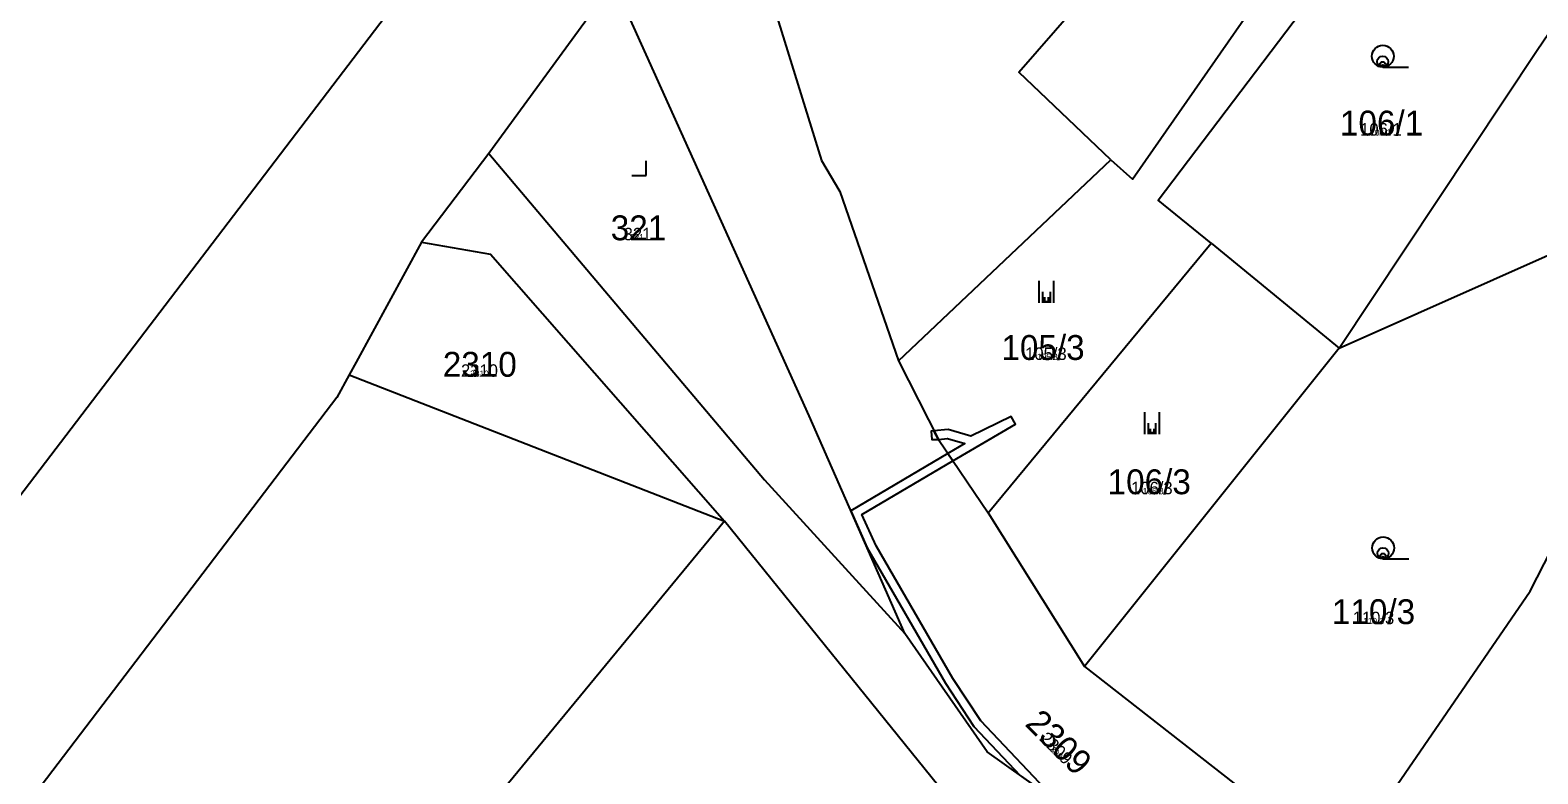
# Model space of a CAD drawing. Extents: x -744652 to -739090, y -980828 to -975855.
# Drawn here: x -742787.2 to -742684.2, y -978748.4 to -978697.6 of the extents above; entities that cross this region are included whole.
import ezdxf

# ---------------------------------------------------------------- set-up
doc = ezdxf.new("R2010")
doc.units = 0
for name, color, linetype in [('KAT_02_hranice parcel', 7, 'Continuous'), ('KAT_03_1000_st čísla parcelní', 7, 'Continuous'), ('KAT_03_1000_čísla parcelní', 7, 'Continuous'), ('KAT_03_1000_čísla popisná', 7, 'Continuous'), ('KAT_03_100_st čísla parcelní', 7, 'Continuous'), ('KAT_03_100_čísla parcelní', 7, 'Continuous'), ('KAT_03_100_čísla popisná', 7, 'Continuous'), ('KAT_03_250_st čísla parcelní', 7, 'Continuous'), ('KAT_03_250_čísla parcelní', 7, 'Continuous'), ('KAT_03_250_čísla popisná', 7, 'Continuous'), ('KAT_03_500_st čísla parcelní', 7, 'Continuous'), ('KAT_03_500_čísla parcelní', 7, 'Continuous'), ('KAT_03_500_čísla popisná', 7, 'Continuous'), ('KAT_05_1000_značky kultur', 7, 'Continuous'), ('KAT_05_100_značky kultur', 7, 'Continuous'), ('KAT_05_250_značky kultur', 7, 'Continuous'), ('KAT_05_500_značky kultur', 7, 'Continuous'), ('KAT_10_věcná břemena', 7, 'Continuous')]:
    doc.layers.add(name, color=color, linetype=linetype)

msp = doc.modelspace()

# ---------------------------------------------------------------- linework, layer by layer
at = {"layer": 'KAT_02_hranice parcel'}
for p, q in [((-742747.32, -978694.3), (-742755.86, -978705.99)), ((-742755.86, -978705.99), (-742760.46, -978712.06)), ((-742727.85, -978720.17), (-742713.35, -978706.43)), ((-742697.73, -978719.3), (-742680.67, -978711.7)), ((-742721.72, -978730.57), (-742706.48, -978712.13)), ((-742706.48, -978712.13), (-742697.73, -978719.3)), ((-742697.73, -978719.3), (-742715.13, -978741.06)), ((-742765.4, -978721.12), (-742739.75, -978731.14)), ((-742721.72, -978730.57), (-742715.13, -978741.06)), ((-742715.13, -978741.06), (-742697.61, -978754.76))]:
    msp.add_line(p, q, dxfattribs=at)
for points in [[(-742697.73, -978719.3), (-742684.21, -978698.94), (-742681.59, -978695.07), (-742683.08, -978694.14), (-742678.46, -978685.2), (-742675.92, -978683.46), (-742674.23, -978680.71), (-742672.03, -978674.62)], [(-742713.35, -978706.43), (-742719.63, -978700.45), (-742708.52, -978687.68), (-742699.91, -978675.21)], [(-742871.41, -978835.3), (-742796.55, -978740.7), (-742754.39, -978685.4)], [(-742739.5, -978685.89), (-742733.11, -978706.48), (-742731.87, -978708.59), (-742727.85, -978720.17)], [(-742713.35, -978706.43), (-742711.87, -978707.76), (-742697.89, -978687.69)], [(-742706.48, -978712.13), (-742710.11, -978709.2), (-742695.23, -978689.55)], [(-742727.43, -978738.8), (-742733.97, -978723.94), (-742747.32, -978694.3)], [(-742755.86, -978705.99), (-742737.01, -978728.3), (-742727.43, -978738.8)], [(-742760.46, -978712.06), (-742764.93, -978720.27), (-742765.4, -978721.12)], [(-742760.46, -978712.06), (-742755.75, -978712.88), (-742739.75, -978731.14)], [(-742697.61, -978754.76), (-742684.68, -978735.92), (-742673.79, -978714.65)], [(-742765.4, -978721.12), (-742766.24, -978722.67), (-742792.94, -978757.72), (-742817.47, -978788.29), (-742829.95, -978803.83), (-742868.57, -978851.05)], [(-742727.85, -978720.17), (-742725.13, -978725.55), (-742721.72, -978730.57)], [(-742739.75, -978731.14), (-742798.09, -978801.89), (-742831.91, -978847.48), (-742855.42, -978860.34), (-742868.57, -978851.05)], [(-742646.86, -978792.3), (-742672.27, -978784.44), (-742699.61, -978767.58), (-742724.69, -978749.76), (-742739.75, -978731.14)], [(-742652.77, -978781.05), (-742653.11, -978781.14), (-742662.43, -978782.29), (-742674.5, -978777.38), (-742697.52, -978764.16), (-742721.8, -978746.9), (-742727.43, -978738.8)]]:
    msp.add_lwpolyline(points, dxfattribs=at)
at = {"layer": 'KAT_05_1000_značky kultur'}
for p, q in [((-742694.75, -978700.1), (-742693, -978700.1)), ((-742745.09, -978707.51), (-742745.09, -978706.51)), ((-742746.09, -978707.51), (-742745.09, -978707.51)), ((-742718.23, -978716.21), (-742718.23, -978714.71)), ((-742717.23, -978716.21), (-742717.23, -978714.71)), ((-742711.01, -978725.18), (-742711.01, -978723.68)), ((-742710.01, -978725.18), (-742710.01, -978723.68)), ((-742694.73, -978733.71), (-742692.98, -978733.71))]:
    msp.add_line(p, q, dxfattribs=at)
for centre in [(-742694.75, -978699.35), (-742694.73, -978732.96)]:
    msp.add_circle(centre, 0.75, dxfattribs=at)
at = {"layer": 'KAT_05_100_značky kultur'}
for p, q in [((-742694.76, -978700.1), (-742694.58, -978700.1)), ((-742745.19, -978707.51), (-742745.09, -978707.51)), ((-742745.09, -978707.51), (-742745.09, -978707.41)), ((-742717.77, -978716.21), (-742717.77, -978716.06)), ((-742717.67, -978716.21), (-742717.67, -978716.06)), ((-742710.55, -978725.18), (-742710.55, -978725.03)), ((-742710.45, -978725.18), (-742710.45, -978725.03)), ((-742694.74, -978733.71), (-742694.56, -978733.71))]:
    msp.add_line(p, q, dxfattribs=at)
for centre in [(-742694.76, -978700.02), (-742694.74, -978733.63)]:
    msp.add_circle(centre, 0.075, dxfattribs=at)
at = {"layer": 'KAT_05_250_značky kultur'}
for p, q in [((-742694.76, -978700.1), (-742694.32, -978700.1)), ((-742745.34, -978707.51), (-742745.09, -978707.51)), ((-742745.09, -978707.51), (-742745.09, -978707.26)), ((-742717.85, -978716.21), (-742717.85, -978715.83)), ((-742717.6, -978716.21), (-742717.6, -978715.83)), ((-742710.63, -978725.18), (-742710.63, -978724.81)), ((-742710.38, -978725.18), (-742710.38, -978724.81)), ((-742694.74, -978733.71), (-742694.3, -978733.71))]:
    msp.add_line(p, q, dxfattribs=at)
for centre in [(-742694.76, -978699.91), (-742694.74, -978733.52)]:
    msp.add_circle(centre, 0.187, dxfattribs=at)
at = {"layer": 'KAT_05_500_značky kultur'}
for p, q in [((-742694.76, -978700.1), (-742693.88, -978700.1)), ((-742745.59, -978707.51), (-742745.09, -978707.51)), ((-742745.09, -978707.51), (-742745.09, -978707.01)), ((-742717.98, -978716.21), (-742717.98, -978715.46)), ((-742717.47, -978716.21), (-742717.47, -978715.46)), ((-742710.76, -978725.18), (-742710.76, -978724.43)), ((-742710.26, -978725.18), (-742710.26, -978724.43)), ((-742694.74, -978733.71), (-742693.86, -978733.71))]:
    msp.add_line(p, q, dxfattribs=at)
for centre in [(-742694.76, -978699.72), (-742694.74, -978733.33)]:
    msp.add_circle(centre, 0.375, dxfattribs=at)
at = {"layer": 'KAT_10_věcná břemena'}
for points in [[(-742724.45, -978724.87), (-742725.43, -978724.95), (-742725.13, -978725.55), (-742724.51, -978725.47), (-742723.31, -978725.82), (-742724.48, -978726.51), (-742724.14, -978727.01), (-742719.86, -978724.49), (-742720.16, -978723.97), (-742722.92, -978725.31)], [(-742725.13, -978725.55), (-742725.43, -978724.95), (-742725.62, -978724.97), (-742725.57, -978725.56)], [(-742724.48, -978726.51), (-742731.12, -978730.43), (-742730, -978732.96), (-742724.65, -978742.21), (-742722.7, -978745.17), (-742719.53, -978748.51), (-742717.01, -978750.3), (-742722.22, -978744.79), (-742724.13, -978741.89), (-742729.39, -978732.81), (-742730.36, -978730.68), (-742724.14, -978727.01)]]:
    msp.add_lwpolyline(points, close=True, dxfattribs=at)

# ---------------------------------------------------------------- texts
at = {"layer": 'KAT_03_1000_st čísla parcelní'}
msp.add_text('321', height=1.7, dxfattribs=at).set_placement((-742747.52, -978711.93))
at = {"layer": 'KAT_03_1000_čísla parcelní'}
for s, p in [('106/1', (-742697.68, -978704.77)), ('105/3', (-742720.82, -978720.11)), ('2310', (-742759, -978721.26)), ('106/3', (-742713.56, -978729.29)), ('110/3', (-742698.23, -978738.17))]:
    msp.add_text(s, height=1.7, dxfattribs=at).set_placement(p)
msp.add_text('2309', height=1.7, rotation=315, dxfattribs=at).set_placement((-742719.27, -978745.05))
at = {"layer": 'KAT_03_1000_čísla popisná'}
msp.add_text('321', height=0.017, dxfattribs=at).set_placement((-742745.77, -978711.93))
at = {"layer": 'KAT_03_100_st čísla parcelní'}
msp.add_text('321', height=0.17, dxfattribs=at).set_placement((-742745.93, -978711.93))
at = {"layer": 'KAT_03_100_čísla parcelní'}
for s, p in [('106/1', (-742695.2, -978704.77)), ('105/3', (-742717.9, -978720.11)), ('2310', (-742756.76, -978721.26)), ('106/3', (-742710.68, -978729.29)), ('110/3', (-742695.67, -978738.17))]:
    msp.add_text(s, height=0.17, dxfattribs=at).set_placement(p)
msp.add_text('2309', height=0.17, rotation=315, dxfattribs=at).set_placement((-742717.47, -978746.85))
at = {"layer": 'KAT_03_100_čísla popisná'}
msp.add_text('321', height=0.0017, dxfattribs=at).set_placement((-742745.76, -978711.93))
at = {"layer": 'KAT_03_250_st čísla parcelní'}
msp.add_text('321', height=0.425, dxfattribs=at).set_placement((-742746.2, -978711.93))
at = {"layer": 'KAT_03_250_čísla parcelní'}
for s, p in [('106/1', (-742695.61, -978704.77)), ('105/3', (-742718.39, -978720.11)), ('2310', (-742757.13, -978721.26)), ('106/3', (-742711.16, -978729.29)), ('110/3', (-742696.09, -978738.17))]:
    msp.add_text(s, height=0.425, dxfattribs=at).set_placement(p)
msp.add_text('2309', height=0.425, rotation=315, dxfattribs=at).set_placement((-742717.77, -978746.55))
at = {"layer": 'KAT_03_250_čísla popisná'}
msp.add_text('321', height=0.00425, dxfattribs=at).set_placement((-742745.76, -978711.93))
at = {"layer": 'KAT_03_500_st čísla parcelní'}
msp.add_text('321', height=0.85, dxfattribs=at).set_placement((-742746.64, -978711.93))
at = {"layer": 'KAT_03_500_čísla parcelní'}
for s, p in [('106/1', (-742696.3, -978704.77)), ('105/3', (-742719.2, -978720.11)), ('2310', (-742757.76, -978721.26)), ('106/3', (-742711.96, -978729.29)), ('110/3', (-742696.81, -978738.17))]:
    msp.add_text(s, height=0.85, dxfattribs=at).set_placement(p)
msp.add_text('2309', height=0.85, rotation=315, dxfattribs=at).set_placement((-742718.27, -978746.05))
at = {"layer": 'KAT_03_500_čísla popisná'}
msp.add_text('321', height=0.0085, dxfattribs=at).set_placement((-742745.77, -978711.93))

doc.saveas('drawing.dxf')
